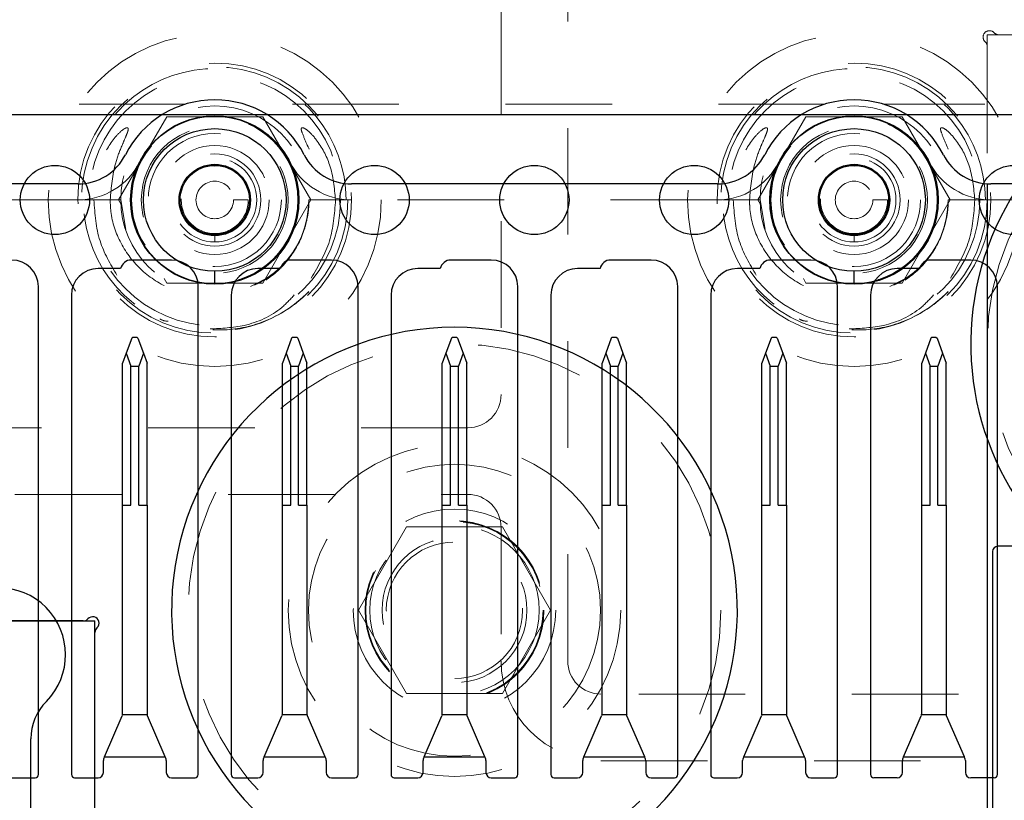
# Model space of a CAD drawing. Header units: inches. Extents: x 1880 to 2363, y -453 to -54.
# Tile 761 of 1056: x 1986.433 to 1987.357, y -67.434 to -66.702. Entities that reach past the tile are written whole.
import ezdxf

# ---------------------------------------------------------------- set-up
doc = ezdxf.new("R2010")
doc.units = ezdxf.units.IN
doc.header["$LTSCALE"] = 0.5
doc.header["$MEASUREMENT"] = 0
doc.linetypes.add('HIDDEN', pattern=[0.225, 0.15, -0.075])
for name, color, linetype in [('APP-M-S', 30, 'Continuous'), ('DIE-M-S', 8, 'Continuous'), ('DIE-M-S2', 1, 'Continuous'), ('DIE-M-S3', 8, 'Continuous'), ('DSS-M-S', 53, 'Continuous'), ('PAD-M-S', 135, 'Continuous'), ('RAI-M-S', 8, 'Continuous'), ('SID-M-D', 42, 'Continuous'), ('ST1-M-S', 193, 'Continuous'), ('ST2-M-S', 193, 'Continuous'), ('SVD-M-S', 8, 'Continuous'), ('SVF-M-S', 8, 'Continuous')]:
    doc.layers.add(name, color=color, linetype=linetype)

# ---------------------------------------------------------------- blocks, each defined once
blk = doc.blocks.new('STRIP')
at = {"layer": 'APP-M-S', "linetype": 'Continuous', "lineweight": 25}
for p, q in [((1951.35051, -66.79107), (1936.85051, -66.79107)), ((1949.51001, -66.92741), (1949.47201, -66.92741)), ((1949.66001, -66.92741), (1949.62201, -66.92741)), ((1949.81001, -66.92741), (1949.77201, -66.92741)), ((1949.96001, -66.92741), (1949.92201, -66.92741)), ((1950.11001, -66.92741), (1950.07201, -66.92741)), ((1950.26001, -66.92741), (1950.22201, -66.92741)), ((1949.46221, -66.93541), (1949.44101, -66.93541)), ((1949.61221, -66.93541), (1949.59101, -66.93541)), ((1949.76221, -66.93541), (1949.74101, -66.93541)), ((1949.91221, -66.93541), (1949.89101, -66.93541)), ((1950.06221, -66.93541), (1950.04101, -66.93541)), ((1950.21221, -66.93541), (1950.19101, -66.93541)), ((1949.38501, -67.41031), (1949.38501, -66.95241)), ((1949.53501, -67.41031), (1949.53501, -66.95241)), ((1949.68501, -67.41031), (1949.68501, -66.95241)), ((1949.83501, -67.41031), (1949.83501, -66.95241)), ((1949.98501, -67.41031), (1949.98501, -66.95241)), ((1950.13501, -67.41031), (1950.13501, -66.95241)), ((1950.28501, -67.41031), (1950.28501, -66.95241)), ((1949.41601, -66.96041), (1949.41601, -67.41031)), ((1949.56601, -66.96041), (1949.56601, -67.41031)), ((1949.71601, -66.96041), (1949.71601, -67.41031)), ((1949.86601, -66.96041), (1949.86601, -67.41031)), ((1950.01601, -66.96041), (1950.01601, -67.41031)), ((1950.16601, -66.96041), (1950.16601, -67.41031)), ((1949.47258, -67.00067), (1949.46744, -67.0148)), ((1949.47258, -67.00067), (1949.47361, -66.99992)), ((1949.47361, -66.99992), (1949.47741, -66.99992)), ((1949.47741, -66.99992), (1949.47844, -67.00067)), ((1949.47844, -67.00067), (1949.48358, -67.0148)), ((1949.62258, -67.00067), (1949.61744, -67.0148)), ((1949.62258, -67.00067), (1949.62361, -66.99992)), ((1949.62361, -66.99992), (1949.62741, -66.99992)), ((1949.62741, -66.99992), (1949.62844, -67.00067)), ((1949.62844, -67.00067), (1949.63358, -67.0148)), ((1949.77258, -67.00067), (1949.76744, -67.0148)), ((1949.77258, -67.00067), (1949.77361, -66.99992)), ((1949.77361, -66.99992), (1949.77741, -66.99992)), ((1949.77741, -66.99992), (1949.77844, -67.00067)), ((1949.77844, -67.00067), (1949.78358, -67.0148)), ((1949.92258, -67.00067), (1949.91744, -67.0148)), ((1949.92258, -67.00067), (1949.92361, -66.99992)), ((1949.92361, -66.99992), (1949.92741, -66.99992)), ((1949.92741, -66.99992), (1949.92844, -67.00067)), ((1949.92844, -67.00067), (1949.93358, -67.0148)), ((1950.07258, -67.00067), (1950.06744, -67.0148)), ((1950.07258, -67.00067), (1950.07361, -66.99992)), ((1950.07361, -66.99992), (1950.07741, -66.99992)), ((1950.07741, -66.99992), (1950.07844, -67.00067)), ((1950.07844, -67.00067), (1950.08358, -67.0148)), ((1950.22258, -67.00067), (1950.21744, -67.0148)), ((1950.22258, -67.00067), (1950.22361, -66.99992)), ((1950.22361, -66.99992), (1950.22741, -66.99992)), ((1950.22741, -66.99992), (1950.22844, -67.00067)), ((1950.22844, -67.00067), (1950.23358, -67.0148)), ((1949.46744, -67.0148), (1949.46401, -67.02422)), ((1949.46744, -67.0148), (1949.47186, -67.02697)), ((1949.48358, -67.0148), (1949.47915, -67.02697)), ((1949.48358, -67.0148), (1949.48701, -67.02422)), ((1949.61744, -67.0148), (1949.61401, -67.02422)), ((1949.61744, -67.0148), (1949.62186, -67.02697)), ((1949.63358, -67.0148), (1949.62915, -67.02697)), ((1949.63358, -67.0148), (1949.63701, -67.02422)), ((1949.76744, -67.0148), (1949.76401, -67.02422)), ((1949.76744, -67.0148), (1949.77186, -67.02697)), ((1949.78358, -67.0148), (1949.77915, -67.02697)), ((1949.78358, -67.0148), (1949.78701, -67.02422)), ((1949.91744, -67.0148), (1949.91401, -67.02422)), ((1949.91744, -67.0148), (1949.92186, -67.02697)), ((1949.93358, -67.0148), (1949.92915, -67.02697)), ((1949.93358, -67.0148), (1949.93701, -67.02422)), ((1950.06744, -67.0148), (1950.06401, -67.02422)), ((1950.06744, -67.0148), (1950.07186, -67.02697)), ((1950.08358, -67.0148), (1950.07915, -67.02697)), ((1950.08358, -67.0148), (1950.08701, -67.02422)), ((1950.21744, -67.0148), (1950.21401, -67.02422)), ((1950.21744, -67.0148), (1950.22186, -67.02697)), ((1950.23358, -67.0148), (1950.22915, -67.02697)), ((1950.23358, -67.0148), (1950.23701, -67.02422)), ((1949.46401, -67.1574), (1949.46401, -67.02422)), ((1949.48701, -67.1574), (1949.48701, -67.02422)), ((1949.61401, -67.1574), (1949.61401, -67.02422)), ((1949.63701, -67.1574), (1949.63701, -67.02422)), ((1949.76401, -67.1574), (1949.76401, -67.02422)), ((1949.78701, -67.1574), (1949.78701, -67.02422)), ((1949.91401, -67.1574), (1949.91401, -67.02422)), ((1949.93701, -67.1574), (1949.93701, -67.02422)), ((1950.06401, -67.1574), (1950.06401, -67.02422)), ((1950.08701, -67.1574), (1950.08701, -67.02422)), ((1950.21401, -67.1574), (1950.21401, -67.02422)), ((1950.23701, -67.1574), (1950.23701, -67.02422)), ((1949.47186, -67.1574), (1949.47186, -67.02697)), ((1949.47186, -67.02697), (1949.47915, -67.02697)), ((1949.47915, -67.1574), (1949.47915, -67.02697)), ((1949.62186, -67.1574), (1949.62186, -67.02697)), ((1949.62186, -67.02697), (1949.62915, -67.02697)), ((1949.62915, -67.1574), (1949.62915, -67.02697)), ((1949.77186, -67.1574), (1949.77186, -67.02697)), ((1949.77186, -67.02697), (1949.77915, -67.02697)), ((1949.77915, -67.1574), (1949.77915, -67.02697)), ((1949.92186, -67.02697), (1949.92915, -67.02697)), ((1949.92186, -67.1574), (1949.92186, -67.02697)), ((1949.92915, -67.1574), (1949.92915, -67.02697)), ((1950.07186, -67.1574), (1950.07186, -67.02697)), ((1950.07186, -67.02697), (1950.07915, -67.02697)), ((1950.07915, -67.1574), (1950.07915, -67.02697)), ((1950.22186, -67.02697), (1950.22915, -67.02697)), ((1950.22186, -67.1574), (1950.22186, -67.02697)), ((1950.22915, -67.1574), (1950.22915, -67.02697)), ((1949.46401, -67.35322), (1949.46401, -67.1574)), ((1949.46401, -67.1574), (1949.47186, -67.1574)), ((1949.47915, -67.1574), (1949.48701, -67.1574)), ((1949.48701, -67.1574), (1949.48701, -67.35322)), ((1949.61401, -67.35322), (1949.61401, -67.1574)), ((1949.61401, -67.1574), (1949.62186, -67.1574)), ((1949.62915, -67.1574), (1949.63701, -67.1574)), ((1949.63701, -67.1574), (1949.63701, -67.35322)), ((1949.76401, -67.35322), (1949.76401, -67.1574)), ((1949.76401, -67.1574), (1949.77186, -67.1574)), ((1949.77915, -67.1574), (1949.78701, -67.1574)), ((1949.78701, -67.1574), (1949.78701, -67.35322)), ((1949.91401, -67.35322), (1949.91401, -67.1574)), ((1949.91401, -67.1574), (1949.92186, -67.1574)), ((1949.92915, -67.1574), (1949.93701, -67.1574)), ((1949.93701, -67.1574), (1949.93701, -67.35322)), ((1950.06401, -67.35322), (1950.06401, -67.1574)), ((1950.06401, -67.1574), (1950.07186, -67.1574)), ((1950.07915, -67.1574), (1950.08701, -67.1574)), ((1950.08701, -67.1574), (1950.08701, -67.35322)), ((1950.21401, -67.1574), (1950.22186, -67.1574)), ((1950.21401, -67.35322), (1950.21401, -67.1574)), ((1950.22915, -67.1574), (1950.23701, -67.1574)), ((1950.23701, -67.1574), (1950.23701, -67.35322)), ((1949.44698, -67.39362), (1949.4636, -67.3552)), ((1949.4639, -67.35425), (1949.4636, -67.3552)), ((1949.48712, -67.35425), (1949.4639, -67.35425)), ((1949.48742, -67.3552), (1949.48712, -67.35425)), ((1949.50404, -67.39362), (1949.48742, -67.3552)), ((1949.59698, -67.39362), (1949.6136, -67.3552)), ((1949.6139, -67.35425), (1949.6136, -67.3552)), ((1949.63712, -67.35425), (1949.6139, -67.35425)), ((1949.63742, -67.3552), (1949.63712, -67.35425)), ((1949.65404, -67.39362), (1949.63742, -67.3552)), ((1949.74698, -67.39362), (1949.7636, -67.3552)), ((1949.7639, -67.35425), (1949.7636, -67.3552)), ((1949.78712, -67.35425), (1949.7639, -67.35425)), ((1949.78742, -67.3552), (1949.78712, -67.35425)), ((1949.80404, -67.39362), (1949.78742, -67.3552)), ((1949.89698, -67.39362), (1949.9136, -67.3552)), ((1949.9139, -67.35425), (1949.9136, -67.3552)), ((1949.93712, -67.35425), (1949.9139, -67.35425)), ((1949.93742, -67.3552), (1949.93712, -67.35425)), ((1949.95404, -67.39362), (1949.93742, -67.3552)), ((1950.04698, -67.39362), (1950.0636, -67.3552)), ((1950.0639, -67.35425), (1950.0636, -67.3552)), ((1950.08712, -67.35425), (1950.0639, -67.35425)), ((1950.08742, -67.3552), (1950.08712, -67.35425)), ((1950.10404, -67.39362), (1950.08742, -67.3552)), ((1950.19698, -67.39362), (1950.2136, -67.3552)), ((1950.2139, -67.35425), (1950.2136, -67.3552)), ((1950.23712, -67.35425), (1950.2139, -67.35425)), ((1950.23742, -67.3552), (1950.23712, -67.35425)), ((1950.25404, -67.39362), (1950.23742, -67.3552)), ((1949.44698, -67.39362), (1949.44639, -67.39499)), ((1949.44698, -67.39362), (1949.50404, -67.39362)), ((1949.50463, -67.39499), (1949.50404, -67.39362)), ((1949.59698, -67.39362), (1949.59639, -67.39499)), ((1949.59698, -67.39362), (1949.65404, -67.39362)), ((1949.65463, -67.39499), (1949.65404, -67.39362)), ((1949.74698, -67.39362), (1949.74639, -67.39499)), ((1949.74698, -67.39362), (1949.80404, -67.39362)), ((1949.80463, -67.39499), (1949.80404, -67.39362)), ((1949.89698, -67.39362), (1949.89639, -67.39499)), ((1949.89698, -67.39362), (1949.95404, -67.39362)), ((1949.95463, -67.39499), (1949.95404, -67.39362)), ((1950.04698, -67.39362), (1950.04639, -67.39499)), ((1950.04698, -67.39362), (1950.10404, -67.39362)), ((1950.10463, -67.39499), (1950.10404, -67.39362)), ((1950.19698, -67.39362), (1950.19639, -67.39499)), ((1950.19698, -67.39362), (1950.25404, -67.39362)), ((1950.25463, -67.39499), (1950.25404, -67.39362)), ((1949.44598, -67.40831), (1949.44598, -67.39697)), ((1949.50504, -67.39697), (1949.50504, -67.40831)), ((1949.59598, -67.40831), (1949.59598, -67.39697)), ((1949.65504, -67.39697), (1949.65504, -67.40831)), ((1949.74598, -67.40831), (1949.74598, -67.39697)), ((1949.80504, -67.39697), (1949.80504, -67.40831)), ((1949.89598, -67.40831), (1949.89598, -67.39697)), ((1949.95504, -67.39697), (1949.95504, -67.40831)), ((1950.04598, -67.40831), (1950.04598, -67.39697)), ((1950.10504, -67.39697), (1950.10504, -67.40831)), ((1950.19598, -67.40831), (1950.19598, -67.39697)), ((1950.25504, -67.39697), (1950.25504, -67.40831)), ((1949.36004, -67.41331), (1949.38201, -67.41331)), ((1949.41901, -67.41331), (1949.44098, -67.41331)), ((1949.51004, -67.41331), (1949.53201, -67.41331)), ((1949.56901, -67.41331), (1949.59098, -67.41331)), ((1949.66004, -67.41331), (1949.68201, -67.41331)), ((1949.71901, -67.41331), (1949.74098, -67.41331)), ((1949.81004, -67.41331), (1949.83201, -67.41331)), ((1949.86901, -67.41331), (1949.89098, -67.41331)), ((1949.96004, -67.41331), (1949.98201, -67.41331)), ((1950.01901, -67.41331), (1950.04098, -67.41331)), ((1950.11004, -67.41331), (1950.13201, -67.41331)), ((1950.19098, -67.41331), (1950.16901, -67.41331)), ((1950.28201, -67.41331), (1950.26004, -67.41331))]:
    blk.add_line(p, q, dxfattribs=at)
for centre in [(1949.40051, -66.87107), (1949.55051, -66.87107), (1949.70051, -66.87107), (1949.85051, -66.87107), (1950.00051, -66.87107), (1950.15051, -66.87107), (1950.30051, -66.87107)]:
    blk.add_circle(centre, 0.0325, dxfattribs=at)
for centre, radius, start, end in [((1949.36001, -66.95241), 0.025, 0, 90), ((1949.47201, -66.93741), 0.01, 90, 168.46304), ((1949.51001, -66.95241), 0.025, 0, 90), ((1949.62201, -66.93741), 0.01, 90, 168.46304), ((1949.66001, -66.95241), 0.025, 0, 90), ((1949.77201, -66.93741), 0.01, 90, 168.46304), ((1949.81001, -66.95241), 0.025, 0, 90), ((1949.92201, -66.93741), 0.01, 90, 168.46304), ((1949.96001, -66.95241), 0.025, 0, 90), ((1950.07201, -66.93741), 0.01, 90, 168.46304), ((1950.11001, -66.95241), 0.025, 0, 90), ((1950.22201, -66.93741), 0.01, 90, 168.46304), ((1950.26001, -66.95241), 0.025, 0, 90), ((1949.44101, -66.96041), 0.025, 90, 180), ((1949.59101, -66.96041), 0.025, 90, 180), ((1949.74101, -66.96041), 0.025, 90, 180), ((1949.89101, -66.96041), 0.025, 90, 180), ((1950.04101, -66.96041), 0.025, 90, 180), ((1950.19101, -66.96041), 0.025, 90, 180), ((1949.45901, -67.35322), 0.005, 348.05426, 0), ((1949.49201, -67.35322), 0.005, 180, 191.94574), ((1949.60901, -67.35322), 0.005, 348.05426, 0), ((1949.64201, -67.35322), 0.005, 180, 191.94574), ((1949.75901, -67.35322), 0.005, 348.05426, 0), ((1949.79201, -67.35322), 0.005, 180, 191.94574), ((1949.90901, -67.35322), 0.005, 348.05426, 0), ((1949.94201, -67.35322), 0.005, 180, 191.94574), ((1950.05901, -67.35322), 0.005, 348.05426, 0), ((1950.09201, -67.35322), 0.005, 180, 191.94574), ((1950.20901, -67.35322), 0.005, 348.05426, 0), ((1950.24201, -67.35322), 0.005, 180, 191.94574), ((1949.45098, -67.39697), 0.005, 156.61152, 180), ((1949.50004, -67.39697), 0.005, 0, 23.38848), ((1949.60098, -67.39697), 0.005, 156.61152, 180), ((1949.65004, -67.39697), 0.005, 0, 23.38848), ((1949.75098, -67.39697), 0.005, 156.61152, 180), ((1949.80004, -67.39697), 0.005, 0, 23.38848), ((1949.90098, -67.39697), 0.005, 156.61152, 180), ((1949.95004, -67.39697), 0.005, 0, 23.38848), ((1950.05098, -67.39697), 0.005, 156.61152, 180), ((1950.10004, -67.39697), 0.005, 0, 23.38848), ((1950.20098, -67.39697), 0.005, 156.61152, 180), ((1950.25004, -67.39697), 0.005, 0, 23.38848), ((1949.38201, -67.41031), 0.003, 270, 0), ((1949.41901, -67.41031), 0.003, 180, 270), ((1949.44098, -67.40831), 0.005, 270, 0), ((1949.51004, -67.40831), 0.005, 180, 270), ((1949.53201, -67.41031), 0.003, 270, 0), ((1949.56901, -67.41031), 0.003, 180, 270), ((1949.59098, -67.40831), 0.005, 270, 0), ((1949.66004, -67.40831), 0.005, 180, 270), ((1949.68201, -67.41031), 0.003, 270, 0), ((1949.71901, -67.41031), 0.003, 180, 270), ((1949.74098, -67.40831), 0.005, 270, 0), ((1949.81004, -67.40831), 0.005, 180, 270), ((1949.83201, -67.41031), 0.003, 270, 0), ((1949.86901, -67.41031), 0.003, 180, 270), ((1949.89098, -67.40831), 0.005, 270, 0), ((1949.96004, -67.40831), 0.005, 180, 270), ((1949.98201, -67.41031), 0.003, 270, 0), ((1950.01901, -67.41031), 0.003, 180, 270), ((1950.04098, -67.40831), 0.005, 270, 0), ((1950.11004, -67.40831), 0.005, 180, 270), ((1950.13201, -67.41031), 0.003, 270, 0), ((1950.16901, -67.41031), 0.003, 180, 270), ((1950.19098, -67.40831), 0.005, 270, 0), ((1950.26004, -67.40831), 0.005, 180, 270), ((1950.28201, -67.41031), 0.003, 270, 0)]:
    blk.add_arc(centre, radius, start, end, dxfattribs=at)

msp = doc.modelspace()

# ---------------------------------------------------------------- linework, layer by layer
at = {"layer": 'DIE-M-S', "linetype": 'HIDDEN', "lineweight": 18}
for p, q in [((1987.81106, -66.71607), (1987.35201, -66.71607)), ((1987.34106, -66.72702), (1987.34106, -66.85585))]:
    msp.add_line(p, q, dxfattribs=at)
at = {"layer": 'DIE-M-S', "linetype": 'Continuous', "lineweight": 25}
for p, q in [((1987.34106, -66.85585), (1987.34106, -67.87628)), ((1986.4926, -67.26607), (1985.83951, -67.26607)), ((1986.50356, -67.87878), (1986.50356, -67.27702))]:
    msp.add_line(p, q, dxfattribs=at)
for centre in [(1986.61606, -66.87107), (1987.21606, -66.87107)]:
    msp.add_circle(centre, 0.079, dxfattribs=at)
at = {"layer": 'DIE-M-S', "linetype": 'HIDDEN', "lineweight": 18}
for centre, start, end in [((1987.34318, -66.71819), 42.59227, 227.40773), ((1987.35201, -66.71007), 222.59227, 270), ((1987.33506, -66.72702), 0, 47.40773)]:
    msp.add_arc(centre, 0.006, start, end, dxfattribs=at)
at = {"layer": 'DIE-M-S', "linetype": 'Continuous', "lineweight": 25}
for centre, start, end in [((1986.4926, -67.26007), 270, 317.40773), ((1986.50144, -67.26819), 312.59227, 137.40773), ((1986.50956, -67.27702), 132.59227, 180)]:
    msp.add_arc(centre, 0.006, start, end, dxfattribs=at)
at = {"layer": 'DIE-M-S2', "linetype": 'HIDDEN', "lineweight": 18}
for p, q in [((1987.34106, -66.71607), (1987.34106, -66.85585)), ((1987.79106, -66.71607), (1987.34106, -66.71607))]:
    msp.add_line(p, q, dxfattribs=at)
at = {"layer": 'DIE-M-S2', "linetype": 'Continuous', "lineweight": 25}
for p, q in [((1987.34106, -66.85585), (1987.34106, -67.87628)), ((1985.82856, -67.26607), (1986.50356, -67.26607)), ((1986.50356, -67.87878), (1986.50356, -67.26607))]:
    msp.add_line(p, q, dxfattribs=at)
at = {"layer": 'DIE-M-S3', "linetype": 'HIDDEN', "lineweight": 18}
for p, q in [((1986.88481, -66.29107), (1986.88481, -67.05357)), ((1986.94731, -67.30357), (1986.94731, -66.29107)), ((1986.64952, -66.87107), (1986.64952, -66.87107)), ((1986.65937, -66.87107), (1986.65937, -66.87107)), ((1986.68496, -66.87107), (1986.68496, -66.87107)), ((1986.6948, -66.87107), (1986.6948, -66.87107)), ((1987.24952, -66.87107), (1987.24952, -66.87107)), ((1987.25937, -66.87107), (1987.25937, -66.87107)), ((1987.28496, -66.87107), (1987.28496, -66.87107)), ((1987.2948, -66.87107), (1987.2948, -66.87107)), ((1986.61606, -66.98918), (1986.61606, -66.98918)), ((1987.21606, -66.98918), (1987.21606, -66.98918)), ((1986.85356, -67.08482), (1984.95356, -67.08482)), ((1986.22856, -67.14732), (1986.85356, -67.14732)), ((1986.88481, -67.17857), (1986.88481, -67.30357)), ((1987.51402, -67.33482), (1986.97856, -67.33482)), ((1986.97856, -67.39732), (1987.51402, -67.39732))]:
    msp.add_line(p, q, dxfattribs=at)
for centre, radius in [((1986.61606, -66.87107), 0.125), ((1987.21606, -66.87107), 0.125), ((1986.61606, -66.87107), 0.11811), ((1987.21606, -66.87107), 0.11811), ((1986.61606, -66.87107), 0.0689), ((1987.21606, -66.87107), 0.0689), ((1986.61606, -66.87107), 0.04331), ((1987.21606, -66.87107), 0.04331)]:
    msp.add_circle(centre, radius, dxfattribs=at)
at = {"layer": 'DIE-M-S3', "linetype": 'Continuous', "lineweight": 25}
for centre, radius in [((1986.61606, -66.87107), 0.07874), ((1987.21606, -66.87107), 0.07874), ((1986.61606, -66.87107), 0.06693), ((1987.21606, -66.87107), 0.06693), ((1986.61606, -66.87107), 0.03346), ((1987.21606, -66.87107), 0.03346)]:
    msp.add_circle(centre, radius, dxfattribs=at)
at = {"layer": 'DIE-M-S3', "linetype": 'HIDDEN', "lineweight": 18}
for centre, radius, start, end in [((1986.85356, -67.05357), 0.03125, 270, 0), ((1986.85356, -67.17857), 0.03125, 0, 90), ((1986.97856, -67.30357), 0.09375, 180, 270), ((1986.97856, -67.30357), 0.03125, 180, 270)]:
    msp.add_arc(centre, radius, start, end, dxfattribs=at)
at = {"layer": 'DIE-M-S3', "linetype": 'Continuous', "lineweight": 25}
for points in [[(1986.61606, -66.94981), (1986.61606, -66.9496), (1986.61606, -66.94916), (1986.61606, -66.94597), (1986.61606, -66.942), (1986.61606, -66.93929), (1986.61606, -66.93799)], [(1987.21606, -66.94981), (1987.21606, -66.9496), (1987.21606, -66.94916), (1987.21606, -66.94597), (1987.21606, -66.942), (1987.21606, -66.93929), (1987.21606, -66.93799)]]:
    msp.add_open_spline(points, degree=3, knots=[0, 0, 0, 0, 0.270261, 0.562429, 0.789736, 1, 1, 1, 1], dxfattribs=at)
at = {"layer": 'DSS-M-S', "linetype": 'HIDDEN', "lineweight": 18}
for centre in [(1986.61606, -66.87107), (1987.21606, -66.87107)]:
    msp.add_circle(centre, 0.1285, dxfattribs=at)
at = {"layer": 'PAD-M-S', "linetype": 'HIDDEN', "lineweight": 18}
msp.add_circle((1986.84106, -67.25607), 0.068, dxfattribs=at)
at = {"layer": 'RAI-M-S', "linetype": 'HIDDEN', "lineweight": 18}
for p, q in [((1986.58893, -66.78107), (1985.74319, -66.78107)), ((1987.18893, -66.78107), (1986.64319, -66.78107)), ((1987.93893, -66.78107), (1987.24319, -66.78107))]:
    msp.add_line(p, q, dxfattribs=at)
at = {"layer": 'RAI-M-S', "linetype": 'Continuous', "lineweight": 25}
for p, q in [((1986.48761, -66.85597), (1985.8445, -66.85597)), ((1987.08761, -66.85597), (1986.7445, -66.85597)), ((1987.83761, -66.85597), (1987.3445, -66.85597))]:
    msp.add_line(p, q, dxfattribs=at)
for centre, radius, start, end in [((1986.61606, -66.87107), 0.094, 26.87743, 153.12257), ((1987.21606, -66.87107), 0.094, 26.87743, 153.12257), ((1986.48761, -66.80597), 0.05, 270, 333.12257), ((1986.7445, -66.80597), 0.05, 206.87743, 270), ((1987.08761, -66.80597), 0.05, 270, 333.12257), ((1987.3445, -66.80597), 0.05, 206.87743, 270)]:
    msp.add_arc(centre, radius, start, end, dxfattribs=at)
at = {"layer": 'ST1-M-S', "linetype": 'Continuous', "lineweight": 25}
for p, q in [((1987.83106, -67.19607), (1987.35106, -67.19607)), ((1987.34606, -67.20107), (1987.34606, -67.80607)), ((1986.44356, -67.88858), (1986.44356, -67.37678))]:
    msp.add_line(p, q, dxfattribs=at)
for centre, radius, start, end in [((1987.59106, -67.00607), 0.2655, 314.30507, 225.69493), ((1986.84106, -67.25607), 0.2655, 293.29593, 246.70407), ((1987.35106, -67.20107), 0.005, 90, 180), ((1986.41356, -67.29768), 0.0625, 315.32539, 134.67461), ((1986.49356, -67.37678), 0.05, 135.32539, 180)]:
    msp.add_arc(centre, radius, start, end, dxfattribs=at)
at = {"layer": 'ST2-M-S', "linetype": 'HIDDEN', "lineweight": 18}
for p, q in [((1986.61606, -66.81988), (1986.61606, -66.81988)), ((1987.21606, -66.81988), (1987.21606, -66.81988)), ((1986.61606, -66.83957), (1986.61606, -66.83957)), ((1987.21606, -66.83957), (1987.21606, -66.83957)), ((1986.48761, -66.87097), (1985.8445, -66.87097)), ((1986.63367, -66.87107), (1986.64755, -66.87107)), ((1987.08761, -66.87097), (1986.7445, -66.87097)), ((1987.23367, -66.87107), (1987.24755, -66.87107)), ((1987.83761, -66.87097), (1987.3445, -66.87097))]:
    msp.add_line(p, q, dxfattribs=at)
for centre, radius in [((1986.61606, -66.87107), 0.0625), ((1987.21606, -66.87107), 0.0625), ((1986.61606, -66.87107), 0.05118), ((1987.21606, -66.87107), 0.05118), ((1986.61606, -66.87107), 0.03937), ((1986.61606, -66.87107), 0.0315), ((1986.61606, -66.87107), 0.0315), ((1987.21606, -66.87107), 0.03937), ((1987.21606, -66.87107), 0.0315), ((1987.21606, -66.87107), 0.0315), ((1986.61606, -66.87107), 0.01761), ((1987.21606, -66.87107), 0.01761)]:
    msp.add_circle(centre, radius, dxfattribs=at)
for centre, radius, start, end in [((1986.61606, -66.87107), 0.079, 26.87743, 153.12257), ((1987.21606, -66.87107), 0.079, 26.87743, 153.12257), ((1986.48761, -66.80597), 0.065, 270, 333.12257), ((1986.7445, -66.80597), 0.065, 206.87743, 270), ((1987.08761, -66.80597), 0.065, 270, 333.12257), ((1987.3445, -66.80597), 0.065, 206.87743, 270)]:
    msp.add_arc(centre, radius, start, end, dxfattribs=at)
for points in [[(1986.61606, -66.91044), (1986.61606, -66.90932), (1986.61606, -66.907), (1986.61606, -66.90436), (1986.61606, -66.90282), (1986.61606, -66.90265), (1986.61606, -66.90256)], [(1987.21606, -66.91044), (1987.21606, -66.90932), (1987.21606, -66.907), (1987.21606, -66.90436), (1987.21606, -66.90282), (1987.21606, -66.90265), (1987.21606, -66.90256)]]:
    msp.add_open_spline(points, degree=3, knots=[0, 0, 0, 0, 0.270261, 0.562429, 0.789736, 1, 1, 1, 1], dxfattribs=at)
at = {"layer": 'SVD-M-S', "linetype": 'HIDDEN', "lineweight": 18}
for p, q in [((1986.52588, -66.87107), (1986.57097, -66.79297)), ((1986.57097, -66.79297), (1986.66115, -66.79297)), ((1986.66115, -66.79297), (1986.70624, -66.87107)), ((1987.12588, -66.87107), (1987.17097, -66.79297)), ((1987.17097, -66.79297), (1987.26115, -66.79297)), ((1987.26115, -66.79297), (1987.30624, -66.87107)), ((1986.52781, -66.87107), (1986.49281, -66.87107)), ((1986.52863, -66.87583), (1986.52588, -66.87107)), ((1986.53256, -66.89874), (1986.52781, -66.87107)), ((1986.70624, -66.87107), (1986.66115, -66.94917)), ((1986.73931, -66.87107), (1986.70439, -66.87107)), ((1987.12781, -66.87107), (1987.09281, -66.87107)), ((1987.12863, -66.87583), (1987.12588, -66.87107)), ((1987.13256, -66.89874), (1987.12781, -66.87107)), ((1987.30624, -66.87107), (1987.26115, -66.94917)), ((1987.33931, -66.87107), (1987.30439, -66.87107)), ((1986.57097, -66.94917), (1986.5685, -66.94489)), ((1986.66115, -66.94917), (1986.57097, -66.94917)), ((1986.66796, -66.94303), (1986.64952, -66.95233)), ((1987.17097, -66.94917), (1987.1685, -66.94489)), ((1987.26115, -66.94917), (1987.17097, -66.94917)), ((1987.26796, -66.94303), (1987.24952, -66.95233))]:
    msp.add_line(p, q, dxfattribs=at)
for centre, radius in [((1986.61606, -66.87107), 0.15625), ((1987.21606, -66.87107), 0.15625), ((1986.61606, -66.87107), 0.08825), ((1987.21606, -66.87107), 0.08825), ((1986.61606, -66.87107), 0.078), ((1987.21606, -66.87107), 0.078)]:
    msp.add_circle(centre, radius, dxfattribs=at)
for centre in [(1986.61606, -66.87107), (1987.21606, -66.87107)]:
    msp.add_arc(centre, 0.12325, 360, 315.72721, dxfattribs=at)
for points, knots in [([(1986.51794, -66.87107), (1986.51894, -66.85923), (1986.52045, -66.84152), (1986.5279, -66.82229), (1986.532, -66.81301), (1986.53395, -66.80836), (1986.53471, -66.80594), (1986.5349, -66.8047), (1986.53484, -66.80403), (1986.5347, -66.80363), (1986.53446, -66.80338), (1986.53417, -66.80323), (1986.5337, -66.80318), (1986.53253, -66.80343), (1986.52879, -66.8056), (1986.51982, -66.81457), (1986.50811, -66.8343), (1986.503, -66.85581), (1986.50273, -66.86887), (1986.50268, -66.87107)], [0, 0, 0, 0, 0.2379614, 0.3558648, 0.4139563, 0.4430096, 0.4576723, 0.4650202, 0.468145, 0.4713047, 0.4731896, 0.4750753, 0.4777409, 0.4826796, 0.4989153, 0.5638328, 0.7365381, 0.9556022, 1, 1, 1, 1]), ([(1986.72944, -66.87107), (1986.72837, -66.85982), (1986.72646, -66.83967), (1986.71454, -66.81768), (1986.70496, -66.80689), (1986.70016, -66.80367), (1986.69874, -66.80324), (1986.69826, -66.80318), (1986.69786, -66.80326), (1986.69759, -66.80343), (1986.69738, -66.80371), (1986.69723, -66.80419), (1986.69727, -66.80568), (1986.69909, -66.81096), (1986.70495, -66.82351), (1986.7124, -66.84434), (1986.71358, -66.86204), (1986.71418, -66.87107)], [0, 0, 0, 0, 0.225702, 0.40425, 0.493147, 0.515353, 0.519134, 0.522936, 0.525077, 0.527238, 0.529133, 0.531925, 0.537376, 0.55881, 0.643477, 0.818344, 1, 1, 1, 1]), ([(1987.11794, -66.87107), (1987.11894, -66.85923), (1987.12045, -66.84152), (1987.1279, -66.82229), (1987.132, -66.81301), (1987.13395, -66.80836), (1987.13471, -66.80594), (1987.1349, -66.8047), (1987.13484, -66.80403), (1987.1347, -66.80363), (1987.13446, -66.80338), (1987.13417, -66.80323), (1987.1337, -66.80318), (1987.13253, -66.80343), (1987.12879, -66.8056), (1987.11982, -66.81457), (1987.10811, -66.8343), (1987.103, -66.85581), (1987.10273, -66.86887), (1987.10268, -66.87107)], [0, 0, 0, 0, 0.2379614, 0.3558648, 0.4139563, 0.4430096, 0.4576723, 0.4650202, 0.468145, 0.4713047, 0.4731896, 0.4750753, 0.4777409, 0.4826796, 0.4989153, 0.5638328, 0.7365381, 0.9556022, 1, 1, 1, 1]), ([(1987.32944, -66.87107), (1987.32837, -66.85982), (1987.32646, -66.83967), (1987.31454, -66.81768), (1987.30496, -66.80689), (1987.30016, -66.80367), (1987.29874, -66.80324), (1987.29826, -66.80318), (1987.29786, -66.80326), (1987.29759, -66.80343), (1987.29738, -66.80371), (1987.29723, -66.80419), (1987.29727, -66.80568), (1987.29909, -66.81096), (1987.30495, -66.82351), (1987.3124, -66.84434), (1987.31358, -66.86204), (1987.31418, -66.87107)], [0, 0, 0, 0, 0.225702, 0.40425, 0.493147, 0.515353, 0.519134, 0.522936, 0.525077, 0.527238, 0.529133, 0.531925, 0.537376, 0.55881, 0.643477, 0.818344, 1, 1, 1, 1]), ([(1986.52427, -66.94174), (1986.51812, -66.93125), (1986.50534, -66.90944), (1986.50359, -66.88418), (1986.50268, -66.87107)], [0, 0, 0, 0, 0.4811833, 1, 1, 1, 1]), ([(1986.51794, -66.87107), (1986.51803, -66.87404), (1986.51847, -66.8874), (1986.5257, -66.91102), (1986.54502, -66.93701), (1986.57218, -66.95516), (1986.6035, -66.96329), (1986.63527, -66.96078), (1986.66399, -66.94828), (1986.68681, -66.92737), (1986.69844, -66.90578), (1986.70228, -66.89134), (1986.70345, -66.88494), (1986.70386, -66.8819), (1986.70416, -66.87892), (1986.70434, -66.87668), (1986.70447, -66.87391), (1986.70449, -66.87203), (1986.7045, -66.87107)], [0, 0, 0, 0, 0.030982, 0.139096, 0.250488, 0.362321, 0.473078, 0.582016, 0.6889, 0.793987, 0.898941, 0.939146, 0.949178, 0.966676, 0.971049, 0.980441, 0.989985, 1, 1, 1, 1]), ([(1986.72944, -66.87107), (1986.72849, -66.88416), (1986.72659, -66.91045), (1986.7132, -66.93313), (1986.70648, -66.94451)], [0, 0, 0, 0, 0.498222, 1, 1, 1, 1]), ([(1987.12427, -66.94174), (1987.11812, -66.93125), (1987.10534, -66.90944), (1987.10359, -66.88418), (1987.10268, -66.87107)], [0, 0, 0, 0, 0.4811833, 1, 1, 1, 1]), ([(1987.11794, -66.87107), (1987.11803, -66.87404), (1987.11847, -66.8874), (1987.1257, -66.91102), (1987.14502, -66.93701), (1987.17218, -66.95516), (1987.2035, -66.96329), (1987.23527, -66.96078), (1987.26399, -66.94828), (1987.28681, -66.92737), (1987.29844, -66.90578), (1987.30228, -66.89134), (1987.30345, -66.88494), (1987.30386, -66.8819), (1987.30416, -66.87892), (1987.30434, -66.87668), (1987.30447, -66.87391), (1987.30449, -66.87203), (1987.3045, -66.87107)], [0, 0, 0, 0, 0.030982, 0.139096, 0.250488, 0.362321, 0.473078, 0.582016, 0.6889, 0.793987, 0.898941, 0.939146, 0.949178, 0.966676, 0.971049, 0.980441, 0.989985, 1, 1, 1, 1]), ([(1987.32944, -66.87107), (1987.32849, -66.88416), (1987.32659, -66.91045), (1987.3132, -66.93313), (1987.30648, -66.94451)], [0, 0, 0, 0, 0.498222, 1, 1, 1, 1]), ([(1986.70431, -66.9571), (1986.70309, -66.95832), (1986.69223, -66.96916), (1986.6677, -66.98526), (1986.62784, -66.99522), (1986.58834, -66.99043), (1986.55994, -66.97942), (1986.54891, -66.96782), (1986.54687, -66.96567)], [0, 0, 0, 0, 0.029694, 0.265123, 0.496565, 0.724206, 0.948962, 1, 1, 1, 1]), ([(1986.69074, -66.9602), (1986.68697, -66.96428), (1986.67434, -66.97793), (1986.6462, -66.99048), (1986.62242, -66.99156), (1986.61163, -66.99205)], [0, 0, 0, 0, 0.188825, 0.63213, 1, 1, 1, 1]), ([(1987.30431, -66.9571), (1987.30309, -66.95832), (1987.29223, -66.96916), (1987.2677, -66.98526), (1987.22784, -66.99522), (1987.18834, -66.99043), (1987.15994, -66.97942), (1987.14891, -66.96782), (1987.14687, -66.96567)], [0, 0, 0, 0, 0.029694, 0.265123, 0.496565, 0.724206, 0.948962, 1, 1, 1, 1]), ([(1987.29074, -66.9602), (1987.28697, -66.96428), (1987.27434, -66.97793), (1987.2462, -66.99048), (1987.22242, -66.99156), (1987.21163, -66.99205)], [0, 0, 0, 0, 0.188825, 0.63213, 1, 1, 1, 1]), ([(1986.5723, -66.98489), (1986.56991, -66.98466), (1986.56722, -66.98441), (1986.56505, -66.98292), (1986.5648, -66.98274)], [0, 0, 0, 0, 0.8839994, 1, 1, 1, 1]), ([(1987.1723, -66.98489), (1987.16991, -66.98466), (1987.16722, -66.98441), (1987.16505, -66.98292), (1987.1648, -66.98274)], [0, 0, 0, 0, 0.883999, 1, 1, 1, 1])]:
    msp.add_open_spline(points, degree=3, knots=knots, dxfattribs=at)
at = {"layer": 'SVF-M-S', "linetype": 'HIDDEN', "lineweight": 18}
for p, q in [((1986.75085, -67.25607), (1986.79595, -67.17794)), ((1986.79595, -67.17794), (1986.88616, -67.17794)), ((1986.88616, -67.17794), (1986.93127, -67.25607)), ((1986.79595, -67.33419), (1986.75085, -67.25607)), ((1986.93127, -67.25607), (1986.88616, -67.33419)), ((1986.88616, -67.33419), (1986.79595, -67.33419))]:
    msp.add_line(p, q, dxfattribs=at)
for centre, radius in [((1987.59106, -67.00607), 0.25), ((1986.84106, -67.25607), 0.25), ((1986.84106, -67.25607), 0.156), ((1986.84106, -67.25607), 0.137), ((1986.84106, -67.25607), 0.095), ((1986.84106, -67.25607), 0.08397), ((1986.84106, -67.25607), 0.0837), ((1986.84106, -67.25607), 0.08318), ((1986.84106, -67.25607), 0.0795), ((1986.84106, -67.25607), 0.06398)]:
    msp.add_circle(centre, radius, dxfattribs=at)

# ---------------------------------------------------------------- block references
at = {"layer": 'SID-M-D'}
msp.add_blockref('STRIP', (37.06555, 0), dxfattribs=at)

doc.saveas('drawing.dxf')
